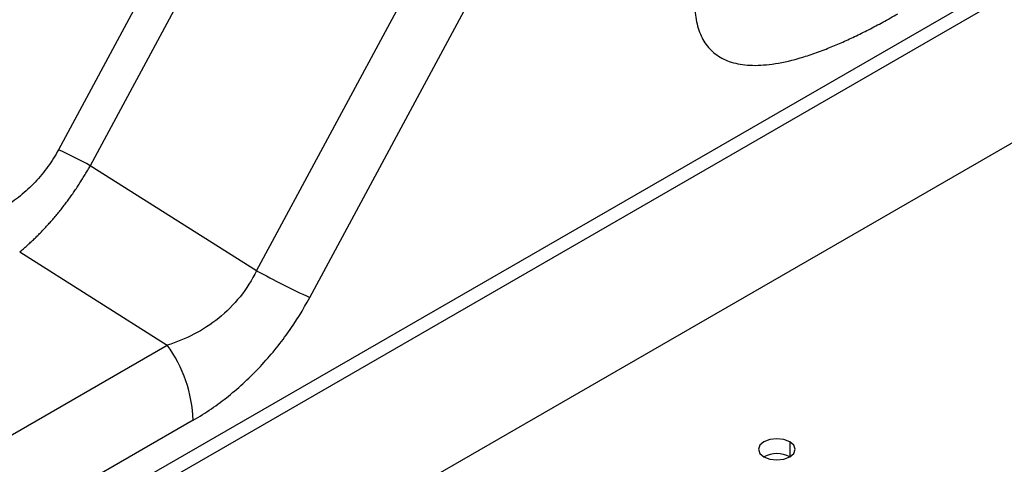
# Model space of a CAD drawing. Header units: millimetres. Extents: x 0 to 1118, y 0 to 864.
# Tile 418 of 438: x 1001.22 to 1006.58, y 703.3 to 705.72. Entities that reach past the tile are written whole.
import ezdxf

# ---------------------------------------------------------------- set-up
doc = ezdxf.new("R2010")
doc.units = ezdxf.units.MM

msp = doc.modelspace()

# ---------------------------------------------------------------- linework, layer by layer
at = {"color": 7, "linetype": 'Continuous', "lineweight": 25}
for p, q in [((1012.7152, 725.9979), (1001.4327, 705.015)), ((1012.8887, 725.9105), (1001.6063, 704.9276)), ((1002.5107, 704.3557), (1013.9056, 725.5477)), ((1002.8, 704.21), (1014.1949, 725.402)), ((1010.8293, 708.3799), (936.3002, 665.3552)), ((1010.9, 708.3391), (936.3709, 665.3144)), ((1011.1121, 707.645), (936.1588, 664.3754)), ((1002.5107, 704.3557), (1001.6063, 704.9276)), ((1001.2219, 704.4585), (1002.0251, 703.9506)), ((1000.7273, 703.2014), (1002.0251, 703.9506)), ((1002.1665, 703.5423), (1000.8687, 702.7931))]:
    msp.add_line(p, q, dxfattribs=at)
at = {"color": 8, "linetype": 'Continuous', "lineweight": 25}
msp.add_line((1005.4128, 703.4242), (1005.4128, 703.3425), dxfattribs=at)
at = {"color": 7, "linetype": 'Continuous', "lineweight": 25, "flags": 128}
for points in [[(1005.4128, 703.4242), (1005.3804, 703.4367), (1005.3421, 703.4411), (1005.3039, 703.4367), (1005.2714, 703.4242), (1005.2497, 703.4055), (1005.2421, 703.3834), (1005.2497, 703.3613), (1005.2714, 703.3425)], [(1005.2714, 703.3425), (1005.3039, 703.33), (1005.3421, 703.3256), (1005.3804, 703.33), (1005.4128, 703.3425), (1005.4345, 703.3613), (1005.4421, 703.3834), (1005.4345, 703.4055), (1005.4128, 703.4242)]]:
    msp.add_lwpolyline(points, dxfattribs=at)
at = {"color": 7, "linetype": 'Continuous', "lineweight": 25}
for centre, radius, start, end in [((999.7101, 701.3782), 4.0241, 61.8881, 64.6554), ((1005.6703, 710.2702), 6.7056, 241.88787, 244.65614), ((1001.4173, 703.5114), 0.7498, 2.3614, 35.851), ((1005.3421, 703.2061), 0.1537, 62.61, 117.3846)]:
    msp.add_arc(centre, radius, start, end, dxfattribs=at)
for points, knots in [([(1005.2126, 706.7618), (1005.2049, 706.7473), (1005.1895, 706.7186), (1005.1672, 706.6756), (1005.1457, 706.633), (1005.125, 706.5909), (1005.0979, 706.5344), (1005.0616, 706.4549), (1005.0089, 706.3295), (1004.9549, 706.1787), (1004.913, 706.0186), (1004.8929, 705.8793), (1004.8937, 705.7609), (1004.9143, 705.6627), (1004.9545, 705.5841), (1005.0146, 705.5253), (1005.0952, 705.4871), (1005.1972, 705.4709), (1005.3202, 705.4783), (1005.4365, 705.5041), (1005.5385, 705.5362), (1005.6162, 705.5652), (1005.692, 705.597), (1005.7657, 705.6308), (1005.8417, 705.6685), (1005.9199, 705.7098), (1005.9728, 705.7399), (1005.9996, 705.7551)], [0, 0, 0, 0, 0.016261, 0.03229, 0.048086, 0.06365, 0.078981, 0.110487, 0.150993, 0.215787, 0.273653, 0.32535, 0.372394, 0.416904, 0.461058, 0.507048, 0.557107, 0.61307, 0.675759, 0.745271, 0.78323, 0.822131, 0.855761, 0.890358, 0.925928, 0.962476, 1, 1, 1, 1]), ([(1001.4327, 705.015), (1001.4156, 704.9832), (1001.3968, 704.9528), (1001.3547, 704.894), (1001.3313, 704.8655), (1001.2806, 704.8116), (1001.2536, 704.7865), (1001.1974, 704.7414), (1001.168, 704.7213), (1001.1371, 704.7035)], [0, 0, 0, 0, 0.25, 0.25, 0.5, 0.5, 0.75, 0.75, 1, 1, 1, 1]), ([(1001.2219, 704.4585), (1001.2286, 704.4641), (1001.2418, 704.4752), (1001.2617, 704.4927), (1001.2814, 704.5107), (1001.3011, 704.5293), (1001.3207, 704.5484), (1001.34, 704.568), (1001.3592, 704.5882), (1001.3781, 704.6088), (1001.3968, 704.6298), (1001.4153, 704.6513), (1001.4334, 704.6732), (1001.4512, 704.6954), (1001.4686, 704.7179), (1001.4856, 704.7406), (1001.5023, 704.7637), (1001.5185, 704.7868), (1001.5343, 704.8102), (1001.5496, 704.8336), (1001.5645, 704.8571), (1001.5789, 704.8806), (1001.5929, 704.9041), (1001.6018, 704.9198), (1001.6063, 704.9276)], [0, 0, 0, 0, 0.0489535, 0.0976202, 0.1459856, 0.1940427, 0.2417916, 0.28923, 0.3363456, 0.3831318, 0.4295895, 0.4757237, 0.5215221, 0.5669673, 0.6120487, 0.6567617, 0.7010986, 0.7450458, 0.7885931, 0.8317345, 0.8744616, 0.9167587, 0.9586097, 1, 1, 1, 1]), ([(1002.5107, 704.3557), (1002.486, 704.3053), (1002.4558, 704.2577), (1002.3863, 704.1711), (1002.347, 704.1321), (1002.2624, 704.0639), (1002.2171, 704.0347), (1002.1231, 703.9858), (1002.0744, 703.966), (1002.0251, 703.9506)], [0, 0, 0, 0, 0.25, 0.25, 0.5, 0.5, 0.75, 0.75, 1, 1, 1, 1]), ([(1002.1665, 703.5423), (1002.2337, 703.5811), (1002.2974, 703.6247), (1002.3885, 703.698), (1002.4182, 703.7237), (1002.4762, 703.7778), (1002.5326, 703.8343), (1002.585, 703.8943), (1002.6348, 703.9551), (1002.6583, 703.986), (1002.725, 704.0796), (1002.7643, 704.1436), (1002.8, 704.21)], [0, 0, 0, 0, 0.25, 0.25, 0.375, 0.375, 0.5, 0.625, 0.625, 0.75, 0.75, 1, 1, 1, 1])]:
    msp.add_open_spline(points, degree=3, knots=knots, dxfattribs=at)

doc.saveas('drawing.dxf')
